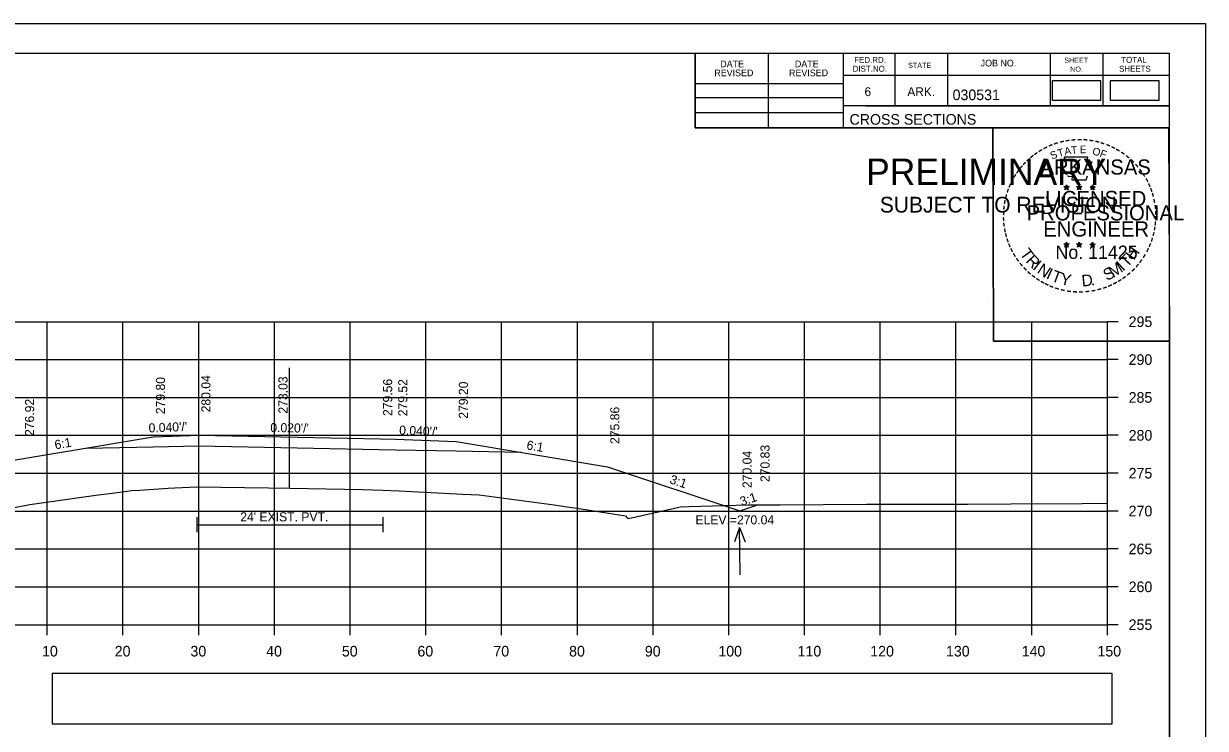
# Model space of a CAD drawing. Extents: x 285 to 4233, y -659 to 3710.
# Drawn here: x 1230.6 to 1386.6, y 932.5 to 1025.6 of the extents above; entities that cross this region are included whole.
import ezdxf

# ---------------------------------------------------------------- set-up
doc = ezdxf.new("R2010")
doc.units = 0
for name, color, linetype in [('R_Alt Surface', 7, 'Continuous'), ('R_Axis', 7, 'Continuous'), ('R_Axis Annot', 7, 'Continuous'), ('R_Border', 7, 'Continuous'), ('R_Border PE', 7, 'Continuous'), ('R_Border Prem', 7, 'Continuous'), ('R_Exist Surface', 7, 'Continuous'), ('R_Fin Surface', 7, 'Continuous'), ('R_Grid', 7, 'Continuous'), ('R_No Plot', 7, 'Continuous'), ('R_Water', 7, 'Continuous'), ('R_Water Annot', 7, 'Continuous'), ('R_Xsect Elev', 7, 'Continuous'), ('R_Xsect Slope', 7, 'Continuous')]:
    doc.layers.add(name, color=color, linetype=linetype)

msp = doc.modelspace()

# ---------------------------------------------------------------- linework, layer by layer
at = {"layer": 'R_Alt Surface'}
for points in [[(1238.84, 969.55), (1247.68, 969.73), (1253.68, 969.85), (1253.68, 969.85), (1279.68, 969.33), (1287.68, 969.17), (1296.24, 968.99)], [(1253.43, 960.43), (1253.43, 958.43)], [(1278, 960.43), (1278, 958.43)], [(1253.43, 959.43), (1278, 959.43)]]:
    msp.add_lwpolyline(points, dxfattribs=at)
at = {"layer": 'R_Axis'}
for p, q in [((1373.68, 946.23), (1373.68, 986.23)), ((1375.08, 986.23), (1373.68, 986.23)), ((1375.08, 981.23), (1373.68, 981.23)), ((1375.08, 976.23), (1373.68, 976.23)), ((1375.08, 971.23), (1373.68, 971.23)), ((1375.08, 966.23), (1373.68, 966.23)), ((1375.08, 961.23), (1373.68, 961.23)), ((1375.08, 956.23), (1373.68, 956.23)), ((1375.08, 951.23), (1373.68, 951.23)), ((1073.68, 946.23), (1373.68, 946.23)), ((1233.68, 944.83), (1233.68, 946.23)), ((1243.68, 944.83), (1243.68, 946.23)), ((1253.68, 944.83), (1253.68, 946.23)), ((1263.68, 944.83), (1263.68, 946.23)), ((1273.68, 944.83), (1273.68, 946.23)), ((1283.68, 944.83), (1283.68, 946.23)), ((1293.68, 944.83), (1293.68, 946.23)), ((1303.68, 944.83), (1303.68, 946.23)), ((1313.68, 944.83), (1313.68, 946.23)), ((1323.68, 944.83), (1323.68, 946.23)), ((1333.68, 944.83), (1333.68, 946.23)), ((1343.68, 944.83), (1343.68, 946.23)), ((1353.68, 944.83), (1353.68, 946.23)), ((1363.68, 944.83), (1363.68, 946.23)), ((1373.68, 944.83), (1373.68, 946.23)), ((1375.08, 946.23), (1373.68, 946.23))]:
    msp.add_line(p, q, dxfattribs=at)
at = {"layer": 'R_Axis Annot'}
for points in [[(1366.36, 1015.47), (1372.81, 1015.47), (1372.81, 1018.03), (1366.36, 1018.03)], [(1374.05, 1015.47), (1380.51, 1015.47), (1380.51, 1018.03), (1374.05, 1018.03)], [(1234.32, 933.14), (1374.32, 933.14), (1374.32, 939.79), (1234.32, 939.79)]]:
    msp.add_lwpolyline(points, close=True, dxfattribs=at)
at = {"layer": 'R_Border'}
for p, q in [((1065.68, 1021.69), (1381.86, 1021.69)), ((1319.22, 1011.81), (1319.22, 1021.69)), ((1328.9, 1011.81), (1328.9, 1021.69)), ((1338.76, 1021.69), (1338.76, 1011.81)), ((1345.6, 1021.69), (1345.6, 1014.75)), ((1352.54, 1021.69), (1352.54, 1014.75)), ((1366.12, 1021.69), (1366.12, 1014.75)), ((1373.06, 1021.69), (1373.06, 1014.75)), ((1381.86, 816.23), (1381.86, 1021.69)), ((1319.22, 1017.67), (1338.76, 1017.67)), ((1381.86, 1018.75), (1338.76, 1018.75)), ((1381.86, 1018.77), (1381.86, 1018.77)), ((1319.22, 1015.81), (1338.76, 1015.81)), ((1381.86, 1014.75), (1338.76, 1014.75)), ((1341.72, 1014.75), (1381.86, 1014.75)), ((1319.22, 1013.87), (1338.76, 1013.87)), ((1381.86, 1011.81), (1319.22, 1011.81))]:
    msp.add_line(p, q, dxfattribs=at)
at = {"layer": 'R_Border PE'}
for p, q in [((1367.94, 1004.06), (1368.29, 1003.95)), ((1367.94, 1004.06), (1368.19, 1004.02)), ((1367.94, 1004.06), (1368.18, 1003.94)), ((1368.07, 1003.65), (1368.29, 1003.95)), ((1368.07, 1003.65), (1368.2, 1003.9)), ((1368.07, 1003.65), (1368.29, 1003.87)), ((1368.29, 1004.31), (1368.25, 1004.06)), ((1368.29, 1003.95), (1368.29, 1004.31)), ((1368.29, 1004.31), (1368.34, 1004.06)), ((1368.64, 1004.06), (1368.29, 1003.95)), ((1368.5, 1003.65), (1368.29, 1003.95)), ((1368.5, 1003.65), (1368.29, 1003.87)), ((1368.64, 1004.06), (1368.35, 1004.01)), ((1368.5, 1003.65), (1368.37, 1003.94)), ((1368.64, 1004.06), (1368.43, 1003.96)), ((1369.61, 1004.06), (1369.96, 1003.95)), ((1369.61, 1004.06), (1369.86, 1004.02)), ((1369.61, 1004.06), (1369.85, 1003.94)), ((1369.74, 1003.65), (1369.96, 1003.95)), ((1369.74, 1003.65), (1369.87, 1003.9)), ((1369.74, 1003.65), (1369.96, 1003.87)), ((1369.96, 1004.31), (1369.92, 1004.06)), ((1369.96, 1003.95), (1369.96, 1004.31)), ((1369.96, 1004.31), (1370.01, 1004.06)), ((1370.31, 1004.06), (1369.96, 1003.95)), ((1370.17, 1003.65), (1369.96, 1003.95)), ((1370.17, 1003.65), (1369.96, 1003.87)), ((1370.31, 1004.06), (1370.02, 1004.01)), ((1370.17, 1003.65), (1370.04, 1003.94)), ((1370.31, 1004.06), (1370.1, 1003.96)), ((1371.38, 1004.05), (1371.72, 1003.94)), ((1371.38, 1004.05), (1371.63, 1004)), ((1371.38, 1004.05), (1371.61, 1003.93)), ((1371.51, 1003.64), (1371.72, 1003.94)), ((1371.51, 1003.64), (1371.63, 1003.88)), ((1371.51, 1003.64), (1371.72, 1003.86)), ((1371.72, 1004.3), (1371.68, 1004.05)), ((1371.72, 1003.94), (1371.72, 1004.3)), ((1371.72, 1004.3), (1371.77, 1004.05)), ((1372.07, 1004.05), (1371.72, 1003.94)), ((1371.94, 1003.64), (1371.72, 1003.94)), ((1371.94, 1003.64), (1371.72, 1003.85)), ((1372.07, 1004.05), (1371.79, 1004)), ((1371.94, 1003.64), (1371.8, 1003.93)), ((1372.07, 1004.05), (1371.87, 1003.95)), ((1367.94, 996.49), (1368.29, 996.38)), ((1367.94, 996.49), (1368.19, 996.44)), ((1367.94, 996.49), (1368.17, 996.37)), ((1368.07, 996.08), (1368.29, 996.38)), ((1368.07, 996.08), (1368.2, 996.32)), ((1368.07, 996.08), (1368.28, 996.3)), ((1368.29, 996.74), (1368.25, 996.49)), ((1368.5, 996.08), (1368.28, 996.29)), ((1368.29, 996.38), (1368.29, 996.74)), ((1368.29, 996.74), (1368.34, 996.49)), ((1368.63, 996.49), (1368.29, 996.38)), ((1368.5, 996.08), (1368.29, 996.38)), ((1368.63, 996.49), (1368.35, 996.44)), ((1368.5, 996.08), (1368.36, 996.37)), ((1368.63, 996.49), (1368.43, 996.39)), ((1369.61, 996.49), (1369.96, 996.38)), ((1369.61, 996.49), (1369.86, 996.44)), ((1369.61, 996.49), (1369.84, 996.37)), ((1369.74, 996.08), (1369.96, 996.38)), ((1369.74, 996.08), (1369.87, 996.32)), ((1369.74, 996.08), (1369.95, 996.3)), ((1369.96, 996.74), (1369.91, 996.49)), ((1370.17, 996.08), (1369.95, 996.29)), ((1369.96, 996.38), (1369.96, 996.74)), ((1369.96, 996.74), (1370, 996.49)), ((1370.3, 996.49), (1369.96, 996.38)), ((1370.17, 996.08), (1369.96, 996.38)), ((1370.3, 996.49), (1370.02, 996.44)), ((1370.17, 996.08), (1370.03, 996.37)), ((1370.3, 996.49), (1370.1, 996.39)), ((1371.37, 996.48), (1371.72, 996.37)), ((1371.37, 996.48), (1371.63, 996.43)), ((1371.37, 996.48), (1371.61, 996.36)), ((1371.51, 996.07), (1371.72, 996.37)), ((1371.51, 996.07), (1371.63, 996.31)), ((1371.51, 996.07), (1371.72, 996.29)), ((1371.72, 996.73), (1371.68, 996.48)), ((1371.72, 996.37), (1371.72, 996.73)), ((1371.72, 996.73), (1371.77, 996.48)), ((1372.07, 996.48), (1371.72, 996.37)), ((1371.94, 996.07), (1371.72, 996.37)), ((1371.94, 996.07), (1371.72, 996.28)), ((1372.07, 996.48), (1371.78, 996.43)), ((1371.94, 996.07), (1371.8, 996.36)), ((1372.07, 996.48), (1371.87, 996.38))]:
    msp.add_line(p, q, dxfattribs=at)
for points in [[(1367.98, 1007.94), (1368.25, 1007.11)], [(1371.49, 1007.02), (1371.64, 1007.3), (1370.95, 1007.28), (1371.1, 1007.94), (1367.98, 1007.94)], [(1368.47, 1005.52), (1368.47, 1005.43), (1369.04, 1005.41), (1368.98, 1004.94), (1370.85, 1004.94), (1371.05, 1005.47)], [(1368.29, 1004.31), (1368.5, 1003.65), (1367.94, 1004.06), (1368.64, 1004.06), (1368.07, 1003.65), (1368.29, 1004.31)], [(1369.96, 1004.31), (1370.17, 1003.65), (1369.61, 1004.06), (1370.31, 1004.06), (1369.74, 1003.65), (1369.96, 1004.31)], [(1371.72, 1004.3), (1371.94, 1003.64), (1371.38, 1004.05), (1372.07, 1004.05), (1371.51, 1003.64), (1371.72, 1004.3)], [(1368.29, 996.74), (1368.5, 996.08), (1367.94, 996.49), (1368.63, 996.49), (1368.07, 996.08), (1368.29, 996.74)], [(1369.96, 996.74), (1370.17, 996.08), (1369.61, 996.49), (1370.3, 996.49), (1369.74, 996.08), (1369.96, 996.74)], [(1371.72, 996.73), (1371.94, 996.07), (1371.37, 996.48), (1372.07, 996.48), (1371.51, 996.07), (1371.72, 996.73)]]:
    msp.add_lwpolyline(points, dxfattribs=at)
for centre, radius in [((1368.29, 1003.95), 0.172), ((1368.29, 1003.95), 0.145), ((1368.29, 1003.95), 0.116), ((1368.29, 1003.95), 0.0991), ((1368.29, 1003.95), 0.0747), ((1368.29, 1003.95), 0.0495), ((1368.29, 1003.95), 0.0296), ((1369.96, 1003.95), 0.172), ((1369.96, 1003.95), 0.145), ((1369.96, 1003.95), 0.116), ((1369.96, 1003.95), 0.0991), ((1369.96, 1003.95), 0.0747), ((1369.96, 1003.95), 0.0495), ((1369.96, 1003.95), 0.0296), ((1371.72, 1003.94), 0.172), ((1371.72, 1003.94), 0.145), ((1371.72, 1003.94), 0.116), ((1371.72, 1003.94), 0.0991), ((1371.72, 1003.94), 0.0747), ((1371.72, 1003.94), 0.0495), ((1371.72, 1003.94), 0.0296), ((1368.29, 996.38), 0.172), ((1368.29, 996.38), 0.145), ((1368.29, 996.38), 0.116), ((1368.29, 996.38), 0.0991), ((1368.29, 996.38), 0.0747), ((1368.29, 996.38), 0.0495), ((1368.29, 996.38), 0.0296), ((1369.95, 996.38), 0.172), ((1369.95, 996.38), 0.145), ((1369.95, 996.38), 0.116), ((1369.95, 996.38), 0.0991), ((1369.95, 996.38), 0.0747), ((1369.95, 996.38), 0.0495), ((1369.95, 996.38), 0.0296), ((1371.72, 996.37), 0.172), ((1371.72, 996.37), 0.145), ((1371.72, 996.37), 0.116), ((1371.72, 996.37), 0.0991), ((1371.72, 996.37), 0.0747), ((1371.72, 996.37), 0.0495), ((1371.72, 996.37), 0.0296)]:
    msp.add_circle(centre, radius, dxfattribs=at)
at = {"layer": 'R_Exist Surface'}
msp.add_lwpolyline([(1223.87, 960.63), (1231.4, 962.11), (1236.98, 962.9), (1240.09, 963.33), (1242.95, 963.7), (1244.79, 963.93), (1245.9, 964.01), (1249.66, 964.24), (1250.55, 964.29), (1253.43, 964.43), (1262.89, 964.29), (1265.76, 964.25), (1275.31, 964.06), (1278, 964.01), (1280.16, 963.9), (1287.74, 963.51), (1288.53, 963.48), (1290.72, 963.39), (1300.6, 962.04), (1302.35, 961.8), (1303.35, 961.65), (1310.06, 960.62), (1310.26, 960.35), (1310.42, 960.27), (1316.92, 961.72), (1317.28, 961.8), (1318.4, 961.84), (1326.22, 962.06), (1330.47, 962.06), (1341.85, 962.15), (1355.23, 962.15), (1360.94, 962.19), (1370.36, 962.24), (1373.68, 962.28)], dxfattribs=at)
at = {"layer": 'R_Fin Surface'}
msp.add_lwpolyline([(1210.3, 962.56), (1223.68, 967.02), (1247.68, 971.02), (1253.68, 971.26), (1277.68, 970.78), (1279.68, 970.74), (1287.68, 970.42), (1307.68, 967.09), (1325.14, 961.27), (1327.51, 962.06)], dxfattribs=at)
at = {"layer": 'R_Grid'}
for p, q in [((1073.68, 986.23), (1373.68, 986.23)), ((1233.68, 946.23), (1233.68, 986.23)), ((1243.68, 946.23), (1243.68, 986.23)), ((1253.68, 946.23), (1253.68, 986.23)), ((1263.68, 946.23), (1263.68, 986.23)), ((1273.68, 946.23), (1273.68, 986.23)), ((1283.68, 946.23), (1283.68, 986.23)), ((1293.68, 946.23), (1293.68, 986.23)), ((1303.68, 946.23), (1303.68, 986.23)), ((1313.68, 946.23), (1313.68, 986.23)), ((1323.68, 946.23), (1323.68, 986.23)), ((1333.68, 946.23), (1333.68, 986.23)), ((1343.68, 946.23), (1343.68, 986.23)), ((1353.68, 946.23), (1353.68, 986.23)), ((1363.68, 946.23), (1363.68, 986.23)), ((1373.68, 946.23), (1373.68, 986.23)), ((1073.68, 981.23), (1373.68, 981.23)), ((1073.68, 976.23), (1373.68, 976.23)), ((1073.68, 971.23), (1373.68, 971.23)), ((1073.68, 966.23), (1373.68, 966.23)), ((1073.68, 961.23), (1373.68, 961.23)), ((1073.68, 956.23), (1373.68, 956.23)), ((1073.68, 951.23), (1373.68, 951.23)), ((1073.68, 946.23), (1373.68, 946.23))]:
    msp.add_line(p, q, dxfattribs=at)
at = {"layer": 'R_No Plot'}
for p, q in [((1053.28, 1025.58), (1386.61, 1025.58)), ((1357.89, 989.35), (1357.89, 989.35))]:
    msp.add_line(p, q, dxfattribs=at)
for points in [[(1053.27, 1025.58), (1386.61, 1025.58), (1386.61, 812.24), (1053.27, 812.24)], [(1299.6, 1021.69), (1319.22, 1021.69), (1319.22, 1011.81), (1335.33, 1011.81), (1358.53, 1011.81), (1358.65, 983.65), (1381.86, 983.65), (1381.86, 816.23), (1065.68, 816.23), (1065.68, 1021.69)], [(1358.53, 1011.81), (1381.74, 1011.81), (1381.86, 983.65), (1358.65, 983.65)]]:
    msp.add_lwpolyline(points, close=True, dxfattribs=at)
at = {"layer": 'R_Water Annot'}
for p, q in [((1325.11, 959.08), (1324.44, 957.15)), ((1325.2, 952.8), (1325.11, 959.08)), ((1325.11, 959.08), (1325.84, 957.17))]:
    msp.add_line(p, q, dxfattribs=at)
at = {"layer": 'R_Xsect Elev'}
msp.add_line((1265.68, 964.25), (1265.68, 980.14), dxfattribs=at)

# ---------------------------------------------------------------- texts
at = {"layer": 'R_Axis Annot'}
for s, p in [('295', (1376.48, 985.53)), ('290', (1376.48, 980.53)), ('285', (1376.48, 975.53)), ('280', (1376.48, 970.53)), ('275', (1376.48, 965.53)), ('270', (1376.48, 960.53)), ('265', (1376.48, 955.53)), ('260', (1376.48, 950.53)), ('255', (1376.48, 945.53)), ('10', (1232.99, 942.03)), ('20', (1242.59, 942.03)), ('30', (1252.59, 942.03)), ('40', (1262.59, 942.03)), ('50', (1272.59, 942.03)), ('60', (1282.56, 942.03)), ('70', (1292.59, 942.03)), ('80', (1302.59, 942.03)), ('90', (1312.59, 942.03)), ('100', (1322.3, 942.03)), ('110', (1332.76, 942.03)), ('120', (1342.36, 942.03)), ('130', (1352.36, 942.03)), ('140', (1362.36, 942.03)), ('150', (1372.36, 942.03))]:
    msp.add_text(s, height=1.4, dxfattribs=at).set_placement(p)
at = {"layer": 'R_Border'}
for s, height, p in [('DATE', 0.879, (1322.55, 1019.82)), ('DATE', 0.879, (1332.41, 1019.82)), ('FED.RD.', 0.782, (1340.24, 1020.41)), ('JOB NO.', 0.879, (1356.94, 1019.93)), ('SHEET', 0.684, (1367.98, 1020.41)), ('TOTAL', 0.782, (1375.5, 1020.41)), ('REVISED', 0.879, (1321.77, 1018.64)), ('REVISED', 0.879, (1331.63, 1018.64)), ('DIST.NO.', 0.782, (1340.04, 1019.23)), ('STATE', 0.684, (1347.36, 1019.73)), ('NO.', 0.684, (1368.76, 1019.23)), ('SHEETS', 0.782, (1375.22, 1019.23)), ('6', 1.17, (1341.6, 1016.01)), ('ARK.', 1.172, (1347.26, 1016.01)), ('030531', 1.4, (1353.23, 1015.48)), ('CROSS SECTIONS', 1.4, (1339.62, 1012.24))]:
    msp.add_text(s, height=height, rotation=360, dxfattribs=at).set_placement(p)
at = {"layer": 'R_Border PE'}
for s, height, rotation, p in [('-', 1.6, 24.3072, (1366.1, 1008.8)), ('-', 1.6, 19.1761, (1366.73, 1009.07)), ('-', 1.6, 13.6301, (1367.48, 1009.31)), ('-', 1.6, 10.2193, (1368.16, 1009.47)), ('-', 1.6, 5.8968, (1368.89, 1009.58)), ('-', 1.6, 0.1862, (1369.66, 1009.65)), ('-', 1.6, 357.743, (1370.38, 1009.64)), ('-', 1.6, 352.1617, (1371.13, 1009.58)), ('-', 1.6, 347.2049, (1371.85, 1009.47)), ('-', 1.6, 342.3362, (1372.48, 1009.31)), ('-', 1.6, 337.8551, (1373.22, 1009.09)), ('-', 1.6, 38.9507, (1363.81, 1007.34)), ('-', 1.6, 36.2317, (1364.29, 1007.71)), ('-', 1.6, 34.0636, (1364.87, 1008.11)), ('-', 1.6, 28.7918, (1365.46, 1008.48)), ('S', 1, 21.594, (1366.34, 1007.62)), ('T', 1, 16.4036, (1367.25, 1007.95)), ('A', 1, 11.2132, (1368.08, 1008.2)), ('T', 1, 6.0228, (1368.93, 1008.36)), ('E', 1, 0.8323, (1370.03, 1008.47)), ('O', 1, 350.4515, (1371.64, 1008.26)), ('F', 1, 340.0707, (1372.59, 1008.04)), ('-', 1.6, 334.1211, (1373.85, 1008.82)), ('-', 1.6, 329.6409, (1374.43, 1008.54)), ('-', 1.6, 325.8627, (1375.07, 1008.17)), ('-', 1.6, 320.5297, (1375.68, 1007.75)), ('-', 1.6, 50.6142, (1362.53, 1005.96)), ('-', 1.6, 48.423, (1362.93, 1006.44)), ('-', 1.6, 42.9622, (1363.38, 1006.92)), ('ARKANSAS', 2, 360, (1364.84, 1005.65)), ('-', 1.6, 315.5786, (1376.28, 1007.26)), ('-', 1.6, 309.8797, (1376.85, 1006.71)), ('-', 1.6, 62.8713, (1361.48, 1004.25)), ('-', 1.6, 58.0706, (1361.79, 1004.86)), ('-', 1.6, 54.2325, (1362.12, 1005.39)), ('-', 1.6, 306.6522, (1377.37, 1006.11)), ('-', 1.4, 303.6753, (1377.86, 1005.54)), ('-', 1.6, 299.6684, (1378.18, 1004.93)), ('-', 1.6, 72.3945, (1361, 1003.01)), ('-', 1.6, 67.7743, (1361.22, 1003.64)), ('LICENSED', 2, 360, (1365.43, 1001.5)), ('DWB', 0.01, 360, (1368.28, 1003.94)), ('DWB', 0.01, 360, (1369.95, 1003.94)), ('DWB', 0.01, 360, (1371.71, 1003.93)), ('-', 1.6, 294.6628, (1378.5, 1004.32)), ('-', 1.6, 290.5728, (1378.76, 1003.74)), ('-', 1.6, 81.2013, (1360.67, 1001.58)), ('-', 1.6, 75.461, (1360.8, 1002.29)), ('-', 1.6, 285.1233, (1378.99, 1003.16)), ('-', 1.6, 280.5493, (1379.19, 1002.42)), ('-', 1.6, 89.0622, (1360.57, 1000.19)), ('-', 1.6, 85.1863, (1360.59, 1000.89)), ('PROFESSIONAL', 2, 360, (1363.01, 999.6)), ('-', 1.6, 276.5962, (1379.35, 1001.65)), ('-', 1.6, 274.3301, (1379.41, 1000.93)), ('-', 1.6, 94.1959, (1360.6, 999.46)), ('-', 1.6, 98.9479, (1360.68, 998.8)), ('ENGINEER', 2, 360, (1365.2, 997.47)), ('-', 1.6, 260.9953, (1379.36, 998.98)), ('-', 1.6, 263.5172, (1379.43, 999.63)), ('-', 1.6, 269.9407, (1379.45, 1000.3)), ('-', 1.6, 101.7149, (1360.81, 998.06)), ('-', 1.6, 105.4578, (1360.97, 997.47)), ('-', 1.6, 109.0874, (1361.19, 996.84)), ('-', 1.6, 252.8681, (1379.07, 997.58)), ('-', 1.6, 255.7626, (1379.25, 998.3)), ('-', 1.6, 114.0643, (1361.44, 996.24)), ('-', 1.6, 115.7289, (1361.75, 995.62)), ('T', 1.54, 306.0406, (1362.05, 995.21)), ('No. 11425', 1.757, 360, (1366.82, 994.52)), ('DWB', 0.01, 360, (1368.27, 996.37)), ('DWB', 0.01, 360, (1369.94, 996.37)), ('DWB', 0.01, 360, (1371.71, 996.36)), ('H', 1.54, 54.6088, (1377.17, 994.25)), ('-', 1.6, 244.6197, (1378.58, 996.28)), ('-', 1.6, 247.8887, (1378.84, 996.91)), ('-', 1.6, 120.4471, (1362.1, 995.04)), ('-', 1.6, 125.8934, (1362.51, 994.48)), ('-', 1.6, 130.7181, (1362.97, 993.92)), ('R', 1.54, 314.005, (1362.81, 994.17)), ('I', 1.54, 321.9694, (1363.71, 993.23)), ('M', 1.54, 32.6563, (1374.43, 991.98)), ('I', 1.54, 42.1136, (1375.72, 992.83)), ('T', 1.54, 46.6444, (1376.28, 993.31)), ('-', 1.6, 233.8452, (1377.79, 994.88)), ('-', 1.6, 239.0712, (1378.19, 995.53)), ('-', 1.6, 134.2238, (1363.49, 993.38)), ('-', 1.6, 138.9338, (1364.01, 992.91)), ('N', 1.54, 326.5002, (1364.28, 992.76)), ('I', 1.54, 335.3603, (1365.48, 991.98)), ('T', 1.54, 339.8912, (1366.15, 991.65)), ('Y', 1.54, 347.8556, (1367.36, 991.2)), ('D', 1.54, 6.3969, (1370.35, 990.85)), ('S', 1.54, 26.9312, (1373.59, 991.58)), ('-', 1.6, 221.0851, (1376.35, 993.24)), ('-', 1.6, 225.7653, (1376.88, 993.75)), ('-', 1.6, 231.2538, (1377.36, 994.31)), ('-', 1.6, 144.6463, (1364.57, 992.51)), ('-', 1.6, 148.0898, (1365.13, 992.14)), ('-', 1.6, 151.5704, (1365.71, 991.81)), ('-', 1.6, 154.6002, (1366.23, 991.57)), ('-', 1.6, 158.5612, (1366.85, 991.31)), ('.', 1.54, 13.7642, (1371.54, 990.97)), ('-', 1.6, 200.7184, (1373.47, 991.44)), ('-', 1.6, 204.2516, (1374.09, 991.71)), ('-', 1.6, 207.3568, (1374.71, 992.03)), ('-', 1.6, 212.2491, (1375.27, 992.38)), ('-', 1.6, 215.7363, (1375.81, 992.76)), ('-', 1.6, 162.7983, (1367.54, 991.1)), ('-', 1.6, 167.5555, (1368.26, 990.93)), ('-', 1.6, 173.1155, (1369.03, 990.82)), ('-', 1.6, 176.5183, (1369.78, 990.77)), ('-', 1.6, 181.5918, (1370.52, 990.79)), ('-', 1.6, 185.8167, (1371.33, 990.87)), ('-', 1.6, 191.2858, (1372.06, 991)), ('-', 1.6, 195.4743, (1372.79, 991.2))]:
    msp.add_text(s, height=height, rotation=rotation, dxfattribs=at).set_placement(p)
at = {"layer": 'R_Border Prem'}
for s, height, p in [('PRELIMINARY', 3.5, (1341.81, 1004.27)), ('DWB', 0.01, (1342.55, 1006.12)), ('SUBJECT TO REVISION', 2.0751, (1343.62, 1000.64))]:
    msp.add_text(s, height=height, rotation=360, dxfattribs=at).set_placement(p)
at = {"layer": 'R_Water'}
msp.add_text("24' EXIST. PVT.", height=1.2, dxfattribs=at).set_placement((1259.17, 959.87))
at = {"layer": 'R_Xsect Elev'}
for s, p in [('279.80', (1249.23, 974.02)), ('280.04', (1255.23, 974.26)), ('273.03', (1265.41, 974.1)), ('279.56', (1279.23, 973.78)), ('279.52', (1281.23, 973.74)), ('279.20', (1289.23, 973.42)), ('276.92', (1231.95, 971.14)), ('275.86', (1309.23, 970.09)), ('270.04', (1326.69, 964.27)), ('270.83', (1329.06, 965.06))]:
    msp.add_text(s, height=1.2, rotation=90, dxfattribs=at).set_placement(p)
msp.add_text('ELEV.=270.04', height=1.2, dxfattribs=at).set_placement((1319.27, 959.47))
at = {"layer": 'R_Xsect Slope'}
for s, rotation, p in [("0.040'/'", 2.2906, (1247.09, 971.6)), ("0.020'/'", 358.8542, (1263.13, 971.67)), ("0.040'/'", 357.7093, (1280.14, 971.33)), ('6:1', 9.4649, (1234.75, 969.37)), ('6:1', 350.5358, (1296.91, 969.39)), ('3:1', 341.5667, (1315.78, 964.92)), ('3:1', 18.4316, (1325.38, 961.88))]:
    msp.add_text(s, height=1.2, rotation=rotation, dxfattribs=at).set_placement(p)

doc.saveas('drawing.dxf')
